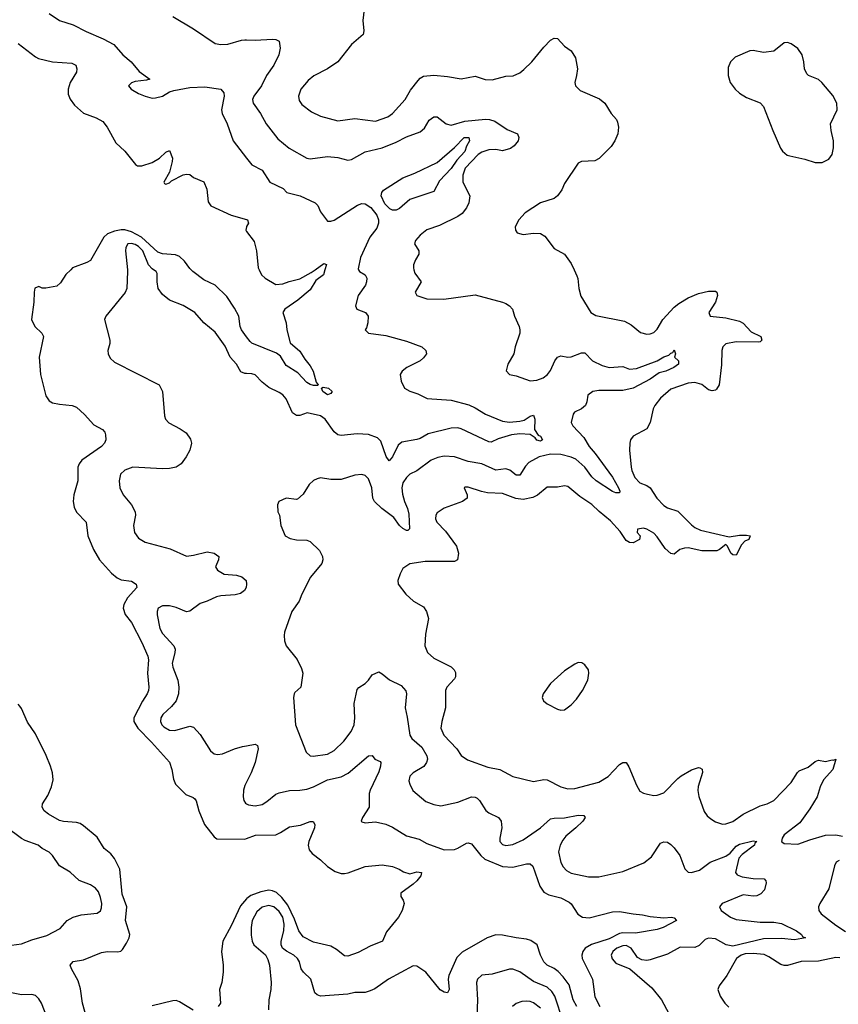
# Model space of a CAD drawing. Header units: inches. Extents: x 2001573 to 2220545, y 644482 to 846830.
# Tile 281 of 656: x 2128679 to 2133445, y 715723 to 721455. Entities that reach past the tile are written whole.
import ezdxf

# ---------------------------------------------------------------- set-up
doc = ezdxf.new("R2010")
doc.units = ezdxf.units.IN
doc.header["$MEASUREMENT"] = 0
for name, color, linetype in [('C1721', 7, 'Continuous'), ('C1722', 7, 'Continuous'), ('C1731', 7, 'Continuous'), ('C1732', 7, 'Continuous')]:
    doc.layers.add(name, color=color, linetype=linetype)

msp = doc.modelspace()

# ---------------------------------------------------------------- linework, layer by layer
at = {"layer": 'C1721', "color": 5}
for points, elevation in [([(2128976, 720000), (2128947.5, 719972.5), (2128916.2, 719923.8), (2128895.6, 719904.4), (2128830, 719893.2), (2128810, 719893.2), (2128790, 719901.2), (2128767.7, 719892.3), (2128762, 719870), (2128761.1, 719810), (2128747.4, 719710), (2128766.4, 719670), (2128808.2, 719630), (2128817.6, 719610), (2128791.8, 719490), (2128799.6, 719390), (2128830, 719265.5), (2128850, 719236.5), (2128870, 719224.4), (2128910, 719216.2), (2128984.7, 719210), (2129010, 719198.9), (2129056.1, 719156.1), (2129110, 719096), (2129160.7, 719070), (2129173.4, 719053.4), (2129178, 719038), (2129179.5, 719010), (2129172.2, 718990), (2129154, 718970), (2129040.3, 718890), (2129024, 718870), (2129017.6, 718850), (2129017.1, 718770), (2128994.4, 718690), (2128989.1, 718650), (2128996.4, 718616.4), (2129008.7, 718588.7), (2129066, 718530), (2129074.9, 718450), (2129107.8, 718370), (2129143.2, 718310), (2129212.6, 718232.6), (2129245.5, 718205.5), (2129270, 718194.7), (2129330, 718187.4), (2129357, 718170), (2129361.3, 718150), (2129306.7, 718090), (2129285.5, 718050), (2129280.9, 718030), (2129293, 717993), (2129330, 717946), (2129390.2, 717830), (2129424.6, 717750), (2129427.9, 717727.9), (2129423.5, 717650), (2129431.2, 717570), (2129429.1, 717550), (2129420.2, 717530), (2129393, 717487), (2129343.6, 717390), (2129342.4, 717370), (2129366.4, 717330), (2129445.1, 717250), (2129550, 717132), (2129565.4, 717090), (2129574, 717034), (2129584.9, 717004.9), (2129645.3, 716945.3), (2129687.8, 716927.8), (2129698.6, 716918.6), (2129706.7, 716906.7), (2129720.7, 716850), (2129755.3, 716770), (2129810, 716697.1), (2129826.4, 716686.4), (2129990, 716685.3), (2130000, 716688.9)], 220), ([(2129306.2, 720000), (2129307.2, 719990), (2129302, 719890), (2129293.5, 719866.5), (2129179.3, 719730), (2129172.4, 719710), (2129203, 719590), (2129203, 719570), (2129192.7, 719530), (2129194.4, 719510), (2129205.1, 719485.1), (2129230, 719461.6), (2129490.8, 719330), (2129510.7, 719290), (2129522, 719150), (2129527.7, 719130), (2129547.5, 719107.5), (2129613.3, 719073.3), (2129647.3, 719050), (2129673.8, 719013.8), (2129679.1, 718990), (2129668.5, 718950), (2129648.7, 718910), (2129618.4, 718870), (2129590, 718849.7), (2129550, 718841.5), (2129510, 718841.4), (2129338, 718850), (2129290, 718833.3), (2129266, 718810), (2129257.4, 718770), (2129262, 718730), (2129282, 718690), (2129328.7, 718630), (2129351.7, 718590), (2129352.9, 718570), (2129342.2, 718510), (2129347.1, 718470), (2129370, 718437.4), (2129410, 718413.6), (2129555.6, 718375.6), (2129650, 718332.7), (2129690, 718337.4), (2129770, 718357.6), (2129810.4, 718350.4), (2129837.3, 718330), (2129835.5, 718310), (2129819.1, 718270), (2129830.6, 718250), (2129870, 718228), (2129941.5, 718221.5), (2129972.4, 718212.4), (2129996.4, 718190), (2129999.6, 718170), (2129997.3, 718150), (2129988.5, 718131.5), (2129965.2, 718114.8), (2129932.7, 718107.3), (2129850, 718101.6), (2129824.3, 718095.7), (2129770, 718069.7), (2129730, 718057.2), (2129670, 718010.9), (2129650, 718008.9), (2129590, 718033.8), (2129550, 718042.9), (2129510, 718043.1), (2129484.6, 718030), (2129478.6, 718010), (2129479.7, 717990), (2129495.5, 717910), (2129510, 717882.6), (2129576.1, 717810), (2129583.6, 717790), (2129582.8, 717770), (2129565.6, 717710), (2129570, 717684.9), (2129599.7, 717610), (2129605.4, 717570), (2129602.3, 717530), (2129589.5, 717490.5), (2129563.2, 717456.8), (2129511.2, 717410), (2129500.9, 717390), (2129498.5, 717370), (2129506.5, 717350), (2129517.8, 717337.8), (2129550, 717318.6), (2129582, 717318), (2129670, 717342.4), (2129690, 717336.4), (2129730, 717293.4), (2129790, 717199.3), (2129810, 717182), (2129830, 717176.5), (2129859, 717181), (2129930, 717210.5), (2129976.1, 717223.9), (2130000, 717228.5)], 240), ([(2130000, 719395.1), (2129990, 719395.5), (2129965.8, 719405.8), (2129941, 719450), (2129904.8, 719490), (2129874.2, 719554.2), (2129817.1, 719637.1), (2129750.6, 719690.6), (2129697.6, 719750), (2129630, 719791.1), (2129550, 719823), (2129510, 719854.5), (2129485.6, 719890), (2129478.4, 719930), (2129478.4, 719978.4), (2129473.2, 719990), (2129458.3, 720000)], 240), ([(2130000, 719609.2), (2129969.1, 719650), (2129962.3, 719670), (2129954.5, 719730), (2129930, 719775.4), (2129884, 719844), (2129817.6, 719910), (2129750, 719941.5), (2129687.2, 719990), (2129676.6, 720000)], 220), ([(2129067, 715647), (2129044.1, 715730), (2129033.4, 715813.4), (2129018.9, 715858.9), (2128979.5, 715930), (2128973.2, 715950), (2128990, 715972.4), (2129050, 715982.6), (2129155.3, 716024.7), (2129189.3, 716030.7), (2129250, 716028.2), (2129266.9, 716033.1), (2129277.6, 716042.4), (2129301, 716079), (2129316.6, 716110), (2129319.9, 716130), (2129295.2, 716210), (2129303.1, 716290), (2129275.8, 716364.2), (2129262.5, 716510), (2129230, 716572.8), (2129210, 716598.4), (2129169.8, 716630), (2129130, 716696.3), (2129050, 716763), (2129030, 716776.3), (2129010, 716781.3), (2128933.5, 716786.5), (2128910, 716794), (2128846.3, 716830), (2128821.3, 716850), (2128809.7, 716870), (2128811.2, 716890), (2128841.9, 716938.1), (2128863.5, 716990), (2128873.3, 717030), (2128869.7, 717070), (2128858.9, 717110), (2128832.5, 717172.5), (2128770, 717298.4), (2128724.8, 717364.8), (2128690, 717446), (2128679.7, 717459.7), (2128670, 717469.7)], 220), ([(2130000, 717016.6), (2129990, 716997), (2129982.6, 716970), (2129979.6, 716930), (2129983.6, 716910), (2129994.3, 716894.3), (2130000, 716890.7)], 240), ([(2128630, 716068.2), (2128690, 716074.6), (2128750, 716098), (2128836.3, 716123.7), (2128914.9, 716165.1), (2128955.1, 716210), (2128990, 716230.4), (2129036.3, 716243.7), (2129130, 716252.7), (2129150, 716267.3), (2129154.9, 716285.1), (2129156.4, 716310), (2129150, 716344), (2129137.3, 716377.3), (2129119.1, 716399.1), (2129090, 716417.7), (2129024.6, 716444.6), (2128972.3, 716492.3), (2128910, 716529.4), (2128869.6, 716590), (2128850, 716608), (2128809.8, 716629.8), (2128786.6, 716650), (2128710, 716676.9), (2128688.9, 716688.9), (2128504.4, 716824.4)], 240), ([(2130000, 716337.3), (2129964.2, 716295.8), (2129910, 716179.7), (2129862.2, 716090), (2129853.1, 716030), (2129863.6, 715950), (2129863.6, 715910), (2129856.5, 715850), (2129842.4, 715810), (2129848, 715730), (2129834.8, 715710)], 220), ([(2128840.4, 715640.4), (2128806, 715730), (2128790, 715754.7), (2128770, 715774.2), (2128750, 715780.8), (2128690, 715777.2), (2128630, 715789.9)], 240), ([(2129689.1, 715689.1), (2129610, 715737.6), (2129590, 715744.2), (2129570, 715743.5), (2129450, 715713.4)], 220)]:
    msp.add_lwpolyline(points, dxfattribs=dict(at, elevation=elevation))
at = {"layer": 'C1722', "color": 5}
for points, elevation in [([(2128851.1, 721491.1), (2128910, 721450.3), (2128990, 721425.3), (2129066.6, 721386.6), (2129164.8, 721344.8), (2129226, 721310), (2129279.1, 721250), (2129328.2, 721210), (2129373.5, 721153.5), (2129436, 721110), (2129416.7, 721103.3), (2129350, 721095.4), (2129330, 721087.6), (2129312.4, 721070), (2129327.8, 721050), (2129370, 721025.9), (2129410, 721009.4), (2129450, 720999.3), (2129470, 720999.7), (2129509.3, 721010), (2129550, 721034.4), (2129576.2, 721043.8), (2129670, 721061.3), (2129756.4, 721063.6), (2129850, 721051.7), (2129866.5, 721030), (2129868.4, 721010), (2129854.2, 720930), (2129857.2, 720910), (2129886.2, 720850), (2129921.3, 720750), (2130000, 720648.9)], 240), ([(2129570, 721474.9), (2129690, 721401.6), (2129816.2, 721316.2), (2129850, 721310.3), (2129890, 721313.4), (2129970, 721336.5), (2129990, 721338.3), (2130000, 721337.9)], 260), ([(2128670, 721315.8), (2128770, 721238.7), (2128787.3, 721230), (2128870, 721210.2), (2128983.1, 721203.1), (2129005.5, 721190), (2129012, 721170), (2129010.3, 721150), (2128971.6, 721090), (2128960.9, 721050), (2128961.4, 721021.4), (2128972.1, 720992.1), (2128997, 720957), (2129050, 720910.6), (2129123.4, 720883.4), (2129162.4, 720862.4), (2129187.7, 720830), (2129238.3, 720738.3), (2129290.5, 720690), (2129353, 720613), (2129365.5, 720605.5), (2129390, 720603.6), (2129450, 720623.9), (2129492, 720650), (2129530, 720683.8), (2129550, 720693.4), (2129568.5, 720650), (2129567.2, 720630), (2129551.6, 720568.4), (2129517.3, 720510), (2129522.4, 720502.4), (2129530, 720497.3), (2129550, 720505.3), (2129562.5, 720517.5), (2129630, 720551.6), (2129650, 720557), (2129670, 720553.4), (2129690, 720536.3), (2129751.3, 720511.3), (2129768.9, 720468.9), (2129775.5, 720395.5), (2129792.1, 720372.1), (2129910, 720318.3), (2130000, 720291.4)], 220), ([(2129676.6, 720000), (2129670, 720006.2), (2129638.1, 720050), (2129610, 720077.1), (2129585.7, 720085.7), (2129510, 720091.7), (2129482.3, 720102.3), (2129387.2, 720190), (2129330, 720219.4), (2129290, 720231.1), (2129270, 720231.7), (2129230, 720223.7), (2129190.5, 720209.5), (2129168.7, 720190), (2129090, 720053.5), (2129070, 720041.1), (2128986.4, 720010), (2128976, 720000)], 220), ([(2130000, 720252), (2129998.8, 720250), (2129994.8, 720230), (2130000, 720223)], 220), ([(2129458.3, 720000), (2129450, 720005.6), (2129429, 720029), (2129395.7, 720110), (2129370, 720134.9), (2129350, 720146.6), (2129330, 720152.5), (2129308.7, 720150), (2129296.9, 720130), (2129295.3, 720110), (2129306.2, 720000)], 240)]:
    msp.add_lwpolyline(points, dxfattribs=dict(at, elevation=elevation))
at = {"layer": 'C1731', "color": 5}
for points, elevation in [([(2130455.5, 720000), (2130447, 719970), (2130403.5, 719936.5), (2130370, 719883.1), (2130297.4, 719822.6), (2130223, 719770), (2130210.7, 719750), (2130230.4, 719690.4), (2130234, 719650), (2130253.7, 719573.7), (2130310, 719524.9), (2130338.2, 719478.2), (2130370, 719439.5), (2130387.6, 719410), (2130405.5, 719345.5), (2130416, 719330), (2130414, 719326), (2130390, 719325.4), (2130370, 719331.1), (2130350, 719344), (2130299, 719399), (2130230, 719442.9), (2130196.2, 719496.2), (2130173.4, 719513.4), (2130030, 719572.8), (2130021.2, 719581.2), (2130000, 719609.2)], 220), ([(2130652, 720000), (2130656.3, 719990), (2130690.5, 719970), (2130700.3, 719950), (2130698.3, 719930), (2130691.3, 719910), (2130650.3, 719850), (2130633, 719790), (2130640.7, 719770), (2130691.3, 719751.3), (2130707.2, 719730), (2130706, 719690), (2130698.7, 719661.3), (2130691, 719650), (2130710, 719631), (2130810, 719617.1), (2130930, 719584.4), (2131021, 719550), (2131042.8, 719530), (2131046.8, 719510), (2131030, 719486), (2131010.8, 719470), (2130933, 719430), (2130904.9, 719410), (2130893.4, 719390), (2130899.1, 719350), (2130918.4, 719310), (2130950, 719292.8), (2130997.5, 719277.5), (2131050.2, 719250.2), (2131190, 719239.8), (2131293.3, 719213.3), (2131330, 719196.6), (2131390, 719158.2), (2131490, 719118.8), (2131530, 719113), (2131590, 719117.2), (2131615.5, 719124.5), (2131650, 719146.7), (2131670, 719153.7), (2131678.5, 719130), (2131676.9, 719070), (2131696.9, 719036.9), (2131710.2, 719030), (2131722, 719010), (2131710, 719002.4), (2131690, 719006.8), (2131680.8, 719020.8), (2131650, 719040.7), (2131590, 719044.8), (2131541.7, 719038.3), (2131465.4, 719014.6), (2131424.4, 718995.6), (2131410, 718997.8), (2131250, 719072.5), (2131230, 719078.3), (2131190, 719077.9), (2131056.5, 719043.5), (2131010, 719017.4), (2130990, 719011.1), (2130904, 718996), (2130882.5, 718977.5), (2130850, 718911.3), (2130830, 718887), (2130812.7, 718912.7), (2130782.2, 719002.2), (2130761.8, 719021.8), (2130710, 719040.7), (2130643.6, 719043.6), (2130550, 719035), (2130530, 719039.2), (2130510, 719055.1), (2130456.5, 719130), (2130430, 719149.8), (2130353.1, 719166.9), (2130310, 719151.6), (2130290, 719151.5), (2130267.4, 719167.4), (2130230, 719248.3), (2130210, 719271.5), (2130190, 719285.5), (2130130, 719313.7), (2130090, 719346), (2130050, 719387.1), (2130030, 719393.8), (2130000, 719395.1)], 240), ([(2130072.8, 720000), (2130087.2, 719970), (2130107, 719950), (2130170, 719914.4), (2130210, 719917.1), (2130248.2, 719931.8), (2130310, 719947.3), (2130376.3, 719983.7), (2130399, 720000)], 220), ([(2130974.3, 720000), (2130979.7, 719979.7), (2131016.3, 719930), (2130980.7, 719870), (2130991, 719850), (2131050, 719830.6), (2131147.5, 719827.5), (2131330, 719852.7), (2131490, 719810.8), (2131510, 719804), (2131530.6, 719790), (2131547.3, 719770), (2131558.8, 719730), (2131587.3, 719670), (2131590.7, 719650), (2131590.6, 719630), (2131562.8, 719550), (2131555.5, 719510), (2131520.7, 719450), (2131511.6, 719411.6), (2131531.3, 719390), (2131570, 719382), (2131650, 719352.2), (2131690, 719355.9), (2131726.3, 719370), (2131751.9, 719390), (2131770, 719412.2), (2131795.3, 719470), (2131810, 719490.5), (2131830, 719498.9), (2131870, 719491.1), (2131890, 719493.2), (2131950, 719516.5), (2131970, 719516.5), (2132014, 719470), (2132070, 719441.4), (2132110, 719431), (2132190, 719435.8), (2132230, 719419.8), (2132270, 719424.5), (2132390, 719468.9), (2132430, 719491.6), (2132458.5, 719501.5), (2132470, 719514.6), (2132482, 719518), (2132490, 719532.4), (2132496.4, 719510), (2132490.4, 719490), (2132514.8, 719470), (2132514.9, 719450), (2132486.9, 719430), (2132440.8, 719410), (2132401.2, 719398.8), (2132350, 719362.2), (2132250, 719309.9), (2132190, 719297.3), (2132050, 719296.1), (2132015.8, 719290), (2131986.7, 719270), (2131981.1, 719230), (2131972.4, 719210), (2131950.2, 719189.8), (2131909, 719171), (2131902, 719158), (2131890.3, 719110), (2131898.7, 719090), (2131963.7, 719023.7), (2131994.5, 718970), (2132030.1, 718930.1), (2132130, 718791.3), (2132165.4, 718730), (2132173.4, 718710), (2132170, 718700.9), (2132150, 718701.6), (2132130, 718709.1), (2132035.6, 718770), (2132010, 718793.3), (2131968.6, 718850), (2131915.9, 718895.9), (2131890, 718908.4), (2131830, 718924.3), (2131770, 718926.3), (2131702.3, 718910), (2131643.3, 718876.7), (2131624.3, 718855.7), (2131590, 718802.7), (2131570, 718803.5), (2131532.7, 718832.7), (2131510, 718840.5), (2131450, 718832.6), (2131370, 718869), (2131290, 718883.8), (2131210, 718909.9), (2131150, 718914.6), (2131112.9, 718907.1), (2131074.9, 718890), (2130990, 718828.6), (2130950, 718809.7), (2130930, 718789.7), (2130910, 718759.1), (2130902.7, 718730), (2130907.5, 718692.5), (2130919.3, 718650), (2130937, 718610), (2130943.9, 718576.1), (2130948, 718492), (2130937.6, 718482.4), (2130930, 718481.6), (2130910, 718492.6), (2130890, 718511.2), (2130857.9, 718557.9), (2130787.5, 718610), (2130744.8, 718650), (2130734.3, 718670), (2130728.2, 718730), (2130710, 718782.9), (2130690, 718802), (2130670, 718808.4), (2130630, 718804.5), (2130550, 718778.6), (2130490, 718778.5), (2130430, 718787.3), (2130410, 718782.9), (2130390, 718772.3), (2130364.9, 718750), (2130330, 718693.2), (2130296.3, 718663.7), (2130290, 718661.2), (2130230, 718669.5), (2130186.8, 718650), (2130179.1, 718630), (2130182, 718590), (2130190.8, 718570), (2130198.8, 718510), (2130224.9, 718450), (2130254, 718434), (2130290, 718426.7), (2130350, 718424.4), (2130370, 718417.1), (2130424.1, 718364.1), (2130441.3, 718330), (2130443.2, 718310), (2130438, 718290), (2130372, 718210), (2130320.4, 718110), (2130304.9, 718070), (2130263.8, 718010), (2130220.7, 717890), (2130218.8, 717870), (2130221, 717839), (2130230.8, 717810), (2130294, 717730), (2130318.8, 717678.8), (2130327.7, 717650), (2130315.5, 717570), (2130281.3, 717538.7), (2130275.8, 717530), (2130273.4, 717510), (2130285.3, 717350), (2130345.7, 717190), (2130369.2, 717169.2), (2130386.7, 717166.7), (2130470, 717179.7), (2130510, 717201.6), (2130565.2, 717254.8), (2130609.3, 717310.7), (2130625.6, 717350), (2130629.9, 717390), (2130625.2, 717474.8), (2130644.4, 717555.6), (2130653, 717567), (2130690, 717590.8), (2130709.6, 717610.4), (2130730, 717641), (2130770, 717658.8), (2130790, 717647.3), (2130831.4, 717611.4), (2130899.6, 717579.6), (2130927.3, 717547.3), (2130931.4, 717530), (2130923.1, 717450), (2130935.5, 717395.5), (2130949.3, 717290), (2130962, 717270), (2131020.1, 717220.1), (2131048.3, 717170), (2131052.1, 717150), (2131047.2, 717130), (2131032.4, 717107.6), (2130968.9, 717070), (2130949.5, 717050.5), (2130944.8, 717024.8), (2130950, 717004), (2130968.5, 716968.5), (2131044, 716904), (2131090, 716886.5), (2131130, 716879), (2131230, 716899), (2131308.9, 716931.1), (2131330, 716929), (2131342.3, 716922.3), (2131356.5, 716910), (2131392.2, 716852.2), (2131410, 716838), (2131466.4, 716810), (2131481.1, 716790), (2131485.8, 716750), (2131473.6, 716690), (2131474.6, 716670), (2131490, 716653.4), (2131510, 716647.3), (2131550, 716653.2), (2131610, 716679.7), (2131710.9, 716750), (2131770, 716802), (2131790, 716806.5), (2131850, 716807.9), (2131930, 716823.2), (2131962.5, 716822.5), (2131971.8, 716810), (2131956.9, 716790), (2131917.5, 716750), (2131858.4, 716701.6), (2131840.6, 716679.4), (2131824.8, 716650), (2131816.2, 716610), (2131828.7, 716548.7), (2131842.5, 716522.5), (2131861.7, 716501.7), (2131890, 716487), (2131990, 716465.4), (2132050, 716466), (2132190, 716496.5), (2132312.6, 716547.4), (2132358, 716582), (2132410, 716660.5), (2132430, 716668.4), (2132450, 716666.4), (2132470, 716654), (2132490, 716633.7), (2132523.1, 716590), (2132551.7, 716511.7), (2132570, 716493), (2132590, 716490.4), (2132636.6, 716503.4), (2132699.6, 716550), (2132790, 716584.6), (2132816.1, 716603.9), (2132850, 716643.8), (2132870, 716655.1), (2132950, 716674), (2132970, 716670.8), (2132958.5, 716661.5), (2132956.9, 716650), (2132885.1, 716594.9), (2132865.7, 716574.3), (2132846.8, 716490), (2132855.9, 716475.9), (2132885, 716465), (2132950, 716455.6), (2133012.8, 716452.8), (2133022.5, 716442.5), (2133025.2, 716430), (2133015.5, 716390), (2132993, 716367), (2132970, 716354.8), (2132950, 716352.1), (2132890, 716360.4), (2132768.4, 716310), (2132754, 716290), (2132762.6, 716270), (2132817.8, 716230), (2132850, 716216.8), (2132990, 716200.9), (2133070, 716201.5), (2133113.3, 716193.3), (2133202, 716150), (2133230.3, 716130), (2133237, 716117), (2133253, 716110), (2133190, 716097.7), (2133114.8, 716105.2), (2133010, 716104.4), (2132830, 716062.1), (2132792.3, 716070), (2132730, 716103.6), (2132690, 716109), (2132670, 716100.7), (2132634.8, 716065.2), (2132610, 716052.9), (2132524.6, 716055.4), (2132450, 716015.4), (2132350, 715981.1), (2132330, 715978.3), (2132301.3, 715981.3), (2132275.5, 715995.5), (2132239.2, 716050), (2132210, 716064.7), (2132190, 716064.2), (2132155.2, 716050), (2132131.9, 716030), (2132123, 716010), (2132127.3, 715987.3), (2132150, 715962.2), (2132230.3, 715930.3), (2132358.3, 715818.3), (2132415.9, 715750), (2132457.4, 715670)], 260), ([(2131906.6, 720000), (2131923.4, 719963.4), (2131928.5, 719948.5), (2131933.4, 719890), (2131946.6, 719846.6), (2132004.9, 719750), (2132032.9, 719732.9), (2132199.9, 719699.9), (2132239.2, 719679.2), (2132293.7, 719633.7), (2132330, 719625.3), (2132350, 719627), (2132370, 719634.4), (2132390, 719652.7), (2132423.1, 719710), (2132490, 719781.2), (2132516.9, 719803.1), (2132570, 719835.4), (2132630, 719860.9), (2132690, 719875.5), (2132730, 719874.8), (2132738, 719870), (2132742, 719850), (2132730.3, 719810), (2132690.4, 719750), (2132698.8, 719730), (2132790, 719719.4), (2132870, 719700.2), (2132890, 719689.2), (2132937.6, 719637.6), (2132993.4, 719610), (2133000.5, 719590), (2132990, 719579.5), (2132982, 719578), (2132850, 719579.2), (2132790, 719568), (2132773.4, 719550), (2132766.5, 719530), (2132765.3, 719445.3), (2132751.6, 719330), (2132736.3, 719303.7), (2132730, 719297.7), (2132710, 719293.7), (2132690, 719301), (2132650, 719331.6), (2132610, 719343.7), (2132570, 719338.9), (2132470, 719304), (2132410, 719252.6), (2132376.1, 719210), (2132366, 719190), (2132350.2, 719110), (2132330, 719073.7), (2132250.3, 719030), (2132235.8, 719010), (2132230.4, 718990), (2132228.5, 718950), (2132238.9, 718850), (2132242.3, 718830), (2132260.8, 718790), (2132290, 718759.7), (2132330, 718743.8), (2132349.1, 718729.1), (2132387.7, 718670), (2132430, 718626.7), (2132450, 718613.7), (2132510, 718594.2), (2132590, 718515.2), (2132610, 718499), (2132643, 718483), (2132810, 718444.9), (2132870, 718454.9), (2132910, 718454.9), (2132932, 718450), (2132924.7, 718430), (2132901.3, 718418.7), (2132881.2, 718398.8), (2132850, 718338), (2132830, 718340.7), (2132819.5, 718350), (2132799.3, 718390), (2132790, 718399.3), (2132753.4, 718370), (2132736.9, 718363.1), (2132650, 718362.4), (2132570, 718380.4), (2132550, 718379.5), (2132522.4, 718370), (2132490, 718343.6), (2132470, 718348), (2132437.5, 718377.5), (2132390, 718444.2), (2132370, 718465.1), (2132330, 718489.6), (2132310, 718494.2), (2132276, 718490), (2132274, 718470), (2132290.6, 718450), (2132287.7, 718430), (2132251, 718410), (2132230, 718411.2), (2132210, 718422.6), (2132175.7, 718475.7), (2132117.7, 718537.7), (2132051.9, 718591.9), (2132010, 718633.8), (2131939.7, 718679.7), (2131870, 718736.9), (2131850, 718742.4), (2131810, 718732.8), (2131750, 718733.3), (2131693.3, 718686.7), (2131665.7, 718674.3), (2131610, 718661.4), (2131567.7, 718667.7), (2131490, 718697.7), (2131401.6, 718701.6), (2131368.2, 718708.2), (2131290, 718734.5), (2131270, 718734), (2131266.8, 718730), (2131284.9, 718690), (2131284.9, 718670), (2131256.3, 718650), (2131150, 718612.4), (2131110, 718583.7), (2131101.3, 718570), (2131100.3, 718550), (2131107, 718530), (2131158, 718478), (2131221.1, 718390), (2131233.5, 718350), (2131228.4, 718311.6), (2131210, 718300.3), (2131038.6, 718301.4), (2130950, 718287.3), (2130910, 718261.2), (2130893, 718230), (2130880.5, 718190), (2130882, 718170), (2130926.8, 718110), (2130970.6, 718070), (2131030, 718037.1), (2131048, 718010), (2131059.3, 717970), (2131042, 717878), (2131038.3, 717810), (2131052.1, 717772.1), (2131090, 717737.4), (2131190, 717688.7), (2131208.7, 717670), (2131215.1, 717655.1), (2131216.9, 717630), (2131210, 717617), (2131165.3, 717570), (2131156.9, 717550), (2131158.4, 717450), (2131136.1, 717370), (2131131.4, 717330), (2131148.1, 717290), (2131223.2, 717210), (2131250, 717172.4), (2131285.5, 717145.5), (2131404.4, 717104.4), (2131473.4, 717090), (2131550, 717048.9), (2131670, 717019.6), (2131730, 717032), (2131750, 717030.3), (2131830, 716988.9), (2131870, 716977.3), (2131910, 716978.6), (2132050, 717015.9), (2132105.1, 717050), (2132170, 717118.6), (2132190, 717131.3), (2132210, 717130.3), (2132225, 717105), (2132270, 716998), (2132290, 716963.8), (2132310, 716952.2), (2132334.2, 716945.8), (2132370, 716939.5), (2132390, 716941.3), (2132430, 716954), (2132510, 717037.8), (2132530, 717053.4), (2132590, 717088.7), (2132630, 717101.6), (2132639.5, 717099.5), (2132652.1, 717092.1), (2132653.4, 717073.4), (2132628.3, 716991.7), (2132627.1, 716967.1), (2132633.7, 716933.7), (2132664.8, 716844.8), (2132680.6, 716820.6), (2132702.9, 716802.9), (2132730, 716786), (2132770, 716772.4), (2132790, 716773.7), (2132830, 716788), (2132890.6, 716829.4), (2132990, 716878), (2133030.3, 716890.3), (2133069.7, 716910), (2133170, 717013.8), (2133206.8, 717073.2), (2133217.1, 717082.9), (2133270, 717104.1), (2133310, 717136), (2133330, 717145.3), (2133370, 717136.5), (2133410, 717146), (2133416.5, 717143.5), (2133430, 717150.7), (2133412.2, 717090), (2133358.3, 717030), (2133339.2, 716990), (2133321.4, 716930), (2133279, 716861), (2133220.3, 716779.7), (2133130.4, 716710), (2133117.1, 716690), (2133114.8, 716670), (2133130, 716659.1), (2133210, 716654.9), (2133279, 716681), (2133370, 716707.1), (2133430, 716710.2), (2133470, 716701.8)], 280), ([(2130000, 717228.5), (2130050, 717238), (2130062.8, 717230), (2130068, 717210), (2130048.8, 717130), (2130027.2, 717070), (2130000, 717016.6)], 240), ([(2130000, 716890.7), (2130010, 716884.4), (2130050, 716878.8), (2130090, 716887.1), (2130117.1, 716902.9), (2130170, 716945.8), (2130190, 716955), (2130250, 716968.4), (2130310, 716969.2), (2130350, 716975), (2130390, 716989.4), (2130470, 717030.1), (2130550, 717047.9), (2130590.9, 717069.1), (2130710, 717170.4), (2130730, 717170.8), (2130747.3, 717150), (2130776.7, 717136.7), (2130782, 717130), (2130780.3, 717110), (2130770, 717077), (2130718.5, 716970), (2130714, 716950), (2130712.7, 716870), (2130674.8, 716810), (2130667.3, 716790), (2130670, 716784.7), (2130690, 716778.8), (2130750, 716786), (2130810, 716771.8), (2130850, 716754), (2130930, 716703.6), (2131005, 716685), (2131050, 716659.1), (2131150, 716622), (2131210, 716625.2), (2131230, 716631.5), (2131279.6, 716660.4), (2131290, 716663.6), (2131310, 716658), (2131363.2, 716590), (2131387.8, 716567.8), (2131490, 716526.2), (2131550, 716520.8), (2131630, 716540.2), (2131650, 716540.9), (2131667, 716527), (2131706.9, 716410), (2131730, 716375.3), (2131759.7, 716359.7), (2131830, 716343), (2131877.9, 716317.9), (2131890, 716307.8), (2131928.5, 716248.5), (2131956.3, 716230), (2131993.6, 716226.4), (2132130, 716261.3), (2132170, 716263.6), (2132250, 716248.9), (2132304.8, 716244.8), (2132350, 716233.4), (2132430, 716226), (2132474, 716230), (2132490, 716226), (2132502.8, 716210), (2132425.5, 716170), (2132390, 716158.8), (2132263.2, 716136.8), (2132190, 716139.4), (2132170, 716135.3), (2132110, 716104.9), (2132008.1, 716071.9), (2131971.1, 716050), (2131957, 716030), (2131952.1, 716010), (2131954.3, 715990), (2132013.8, 715870), (2132026.4, 715766.4), (2132055.8, 715710)], 240), ([(2130000, 716688.9), (2130052.2, 716707.8), (2130169.9, 716710.1), (2130197.7, 716722.3), (2130250, 716755.6), (2130314.1, 716765.9), (2130370, 716787.2), (2130386.6, 716786.6), (2130397.8, 716770), (2130395.5, 716750), (2130362.3, 716670), (2130358.4, 716650), (2130363.1, 716623.1), (2130381.1, 716601.1), (2130430, 716564), (2130470, 716526), (2130515.8, 716495.8), (2130550, 716484.9), (2130570, 716484), (2130591.7, 716488.3), (2130690, 716526), (2130790, 716535.3), (2130850, 716524.4), (2130887.3, 716510), (2130913.3, 716493.3), (2130950, 716482.8), (2130990, 716494.6), (2131017.3, 716490), (2131013.4, 716470), (2130990, 716442), (2130970, 716422), (2130898, 716370), (2130898, 716350), (2130912, 716330), (2130918, 716310), (2130904.7, 716270), (2130884.7, 716230), (2130814.4, 716145.6), (2130790.7, 716090), (2130718.4, 716061.6), (2130650, 716024.4), (2130590, 716003.5), (2130570, 716004.7), (2130522.5, 716042.5), (2130490, 716061.4), (2130390, 716085.7), (2130330, 716116.8), (2130303.4, 716150), (2130278.8, 716218.8), (2130240, 716300), (2130205, 716345), (2130173.3, 716373.3), (2130150, 716384.3), (2130130, 716387.4), (2130082.8, 716377.2), (2130024, 716356), (2130001.2, 716338.8), (2130000, 716337.3)], 220), ([(2133450, 716560.3), (2133433.1, 716550), (2133422.8, 716530), (2133390, 716395.3), (2133338, 716310), (2133330.4, 716290), (2133332.4, 716270), (2133344.4, 716250), (2133430, 716183.6), (2133486.6, 716146.6)], 280), ([(2131923.4, 715710), (2131902, 715750), (2131877.3, 715837.3), (2131843.3, 715883.3), (2131813.5, 715913.5), (2131790.9, 715930.9), (2131750.4, 715950.4), (2131730.8, 715970), (2131710.6, 716010), (2131691.8, 716070), (2131655.3, 716095.3), (2131630, 716103.1), (2131570, 716109.8), (2131490, 716125.8), (2131450, 716126.8), (2131401.1, 716110), (2131254.4, 716025.6), (2131223.8, 715996.2), (2131176.8, 715890), (2131173.1, 715870), (2131179.6, 715810), (2131170, 715789.6), (2131150, 715793), (2131127.6, 715807.6), (2131042.4, 715910), (2130990, 715944.4), (2130970, 715947.2), (2130825.5, 715870), (2130747.1, 715812.9), (2130719.5, 715800.5), (2130690, 715791.9), (2130630, 715792.2), (2130590, 715782.8), (2130430, 715769.9), (2130410, 715778), (2130398, 715790), (2130373.7, 715870), (2130331.6, 715910), (2130316.9, 715930), (2130307.6, 715970), (2130296.3, 715990), (2130274, 716010), (2130231.6, 716031.6), (2130209.6, 716050), (2130201.7, 716070), (2130200.3, 716090), (2130216.9, 716150), (2130218.7, 716190), (2130209.9, 716230), (2130190, 716262.6), (2130158.2, 716290), (2130130, 716298.9), (2130090, 716287.9), (2130059.1, 716260.9), (2130032.7, 716210), (2130026.3, 716170), (2130026.3, 716126.3), (2130031.5, 716090), (2130042.3, 716070), (2130110.2, 716010.2), (2130124.1, 715984.1), (2130133.1, 715950), (2130142, 715850), (2130140.9, 715810), (2130128.9, 715750), (2130127.9, 715690)], 240), ([(2133453.4, 715993.4), (2133430, 715996), (2133330, 715974.1), (2133228.3, 715971.7), (2133150, 715948.4), (2133130, 715948.3), (2133110, 715954.5), (2133040.1, 716000.1), (2133012.6, 716012.6), (2132950, 716019.7), (2132903.5, 716016.5), (2132878.6, 716010), (2132852.5, 715990), (2132796.5, 715890), (2132750.4, 715830), (2132743.8, 715810), (2132756.9, 715770), (2132783.6, 715730), (2132806.8, 715706.8)], 280), ([(2131843.5, 715623.5), (2131793.6, 715770), (2131777.3, 715797.3), (2131750, 715822.1), (2131670, 715855.5), (2131590, 715911.8), (2131550, 715927.8), (2131530, 715927.8), (2131430, 715898.2), (2131370, 715892.4), (2131343.2, 715870), (2131337.6, 715850), (2131345, 715750), (2131340.1, 715650)], 260), ([(2131710, 715700.3), (2131670, 715731.4), (2131650, 715738.9), (2131630, 715742.2), (2131601.3, 715738.7), (2131570, 715727.2), (2131548.8, 715711.2)], 280)]:
    msp.add_lwpolyline(points, dxfattribs=dict(at, elevation=elevation))
for points, elevation in [([(2130470, 719272), (2130444.5, 719290), (2130435.3, 719310), (2130444.8, 719315.2), (2130477.3, 719310), (2130497.1, 719290), (2130490, 719279.3)], 220), ([(2131930, 717712.6), (2131910, 717704.2), (2131850, 717664.7), (2131769.4, 717590.6), (2131727, 717530), (2131721.3, 717510), (2131728.4, 717490), (2131750, 717472.2), (2131810, 717440.9), (2131830, 717434.6), (2131850, 717438.3), (2131890, 717467.4), (2131919.7, 717500.3), (2131956, 717550), (2131986.3, 717610), (2131993.3, 717650), (2131989.6, 717670), (2131970, 717699.5), (2131950.9, 717710.9)], 320)]:
    msp.add_lwpolyline(points, close=True, dxfattribs=dict(at, elevation=elevation))
at = {"layer": 'C1732', "color": 5}
for points, elevation in [([(2130688, 721550), (2130676.3, 721450), (2130682, 721390), (2130678, 721370), (2130610, 721311.6), (2130530, 721209.7), (2130471.1, 721168.9), (2130391.7, 721128.3), (2130358.3, 721101.7), (2130314.7, 721050), (2130302.4, 721010), (2130305.6, 720985.6), (2130321.1, 720961.1), (2130378, 720918), (2130430, 720893.8), (2130530, 720867.4), (2130630, 720879.2), (2130750, 720865.4), (2130822.9, 720890), (2130848.3, 720910), (2130923.1, 720990), (2130954.2, 721045.8), (2130998.2, 721101.8), (2131010, 721115.3), (2131030, 721126.3), (2131090, 721131.5), (2131170, 721124.2), (2131250, 721110.3), (2131330, 721126.7), (2131388, 721108), (2131430, 721104.9), (2131510, 721126.5), (2131551.6, 721128.4), (2131590, 721145.7), (2131614.7, 721165.3), (2131660.5, 721210), (2131730, 721294.9), (2131770, 721336.3), (2131790, 721347.3), (2131810, 721346.8), (2131850, 721300.7), (2131890, 721274.8), (2131914, 721234), (2131925.7, 721170), (2131921.3, 721130), (2131910.6, 721090), (2131914, 721070), (2131942.3, 721042.3), (2132054.7, 720994.7), (2132084.9, 720970), (2132121.6, 720910), (2132153.5, 720873.5), (2132159.7, 720859.7), (2132164.6, 720830), (2132160.3, 720790), (2132143.1, 720750), (2132122, 720718), (2132053.3, 720646.7), (2132026.9, 720633.1), (2131950.4, 720629.6), (2131930, 720619.3), (2131850, 720502), (2131834.7, 720465.3), (2131810, 720429.4), (2131790, 720414.5), (2131710.3, 720389.7), (2131622, 720330), (2131585.5, 720290), (2131564, 720250), (2131566, 720230), (2131574.8, 720214.8), (2131610, 720204.4), (2131670, 720212.2), (2131710, 720210.4), (2131735.6, 720195.6), (2131790, 720123.6), (2131850.6, 720090), (2131890, 720036), (2131906.6, 720000)], 280), ([(2130000, 721337.9), (2130050, 721335.8), (2130150, 721342), (2130170, 721340.7), (2130190, 721330.8), (2130195.5, 721290), (2130187.7, 721250), (2130157.6, 721190), (2130115.3, 721130), (2130087, 721070), (2130041.7, 721010), (2130034, 720990), (2130037.6, 720970), (2130081.6, 720910), (2130114.3, 720850), (2130182, 720762), (2130246.8, 720706.8), (2130349.5, 720649.5), (2130370, 720645.8), (2130470, 720659.5), (2130530, 720653.8), (2130590, 720638.2), (2130610, 720641.4), (2130690, 720686.2), (2130789.8, 720710.2), (2130870, 720742.3), (2130930, 720774.3), (2131010, 720802.4), (2131035.5, 720824.5), (2131062.6, 720870), (2131090, 720890.3), (2131110.2, 720890.2), (2131162.4, 720850), (2131190, 720842), (2131270, 720865.5), (2131390, 720876.9), (2131414.3, 720874.3), (2131445.5, 720865.5), (2131516.5, 720816.5), (2131577.1, 720790), (2131585.3, 720770), (2131580.3, 720750), (2131558.2, 720721.8), (2131535.5, 720704.5), (2131490, 720692.8), (2131450, 720699.3), (2131410, 720697.5), (2131370, 720684.1), (2131348.8, 720670), (2131272.4, 720590), (2131258.6, 720550), (2131258, 720510), (2131299.1, 720430), (2131293.8, 720390), (2131279.8, 720360.2), (2131253.9, 720326.1), (2131230, 720309.7), (2131122, 720258), (2131050, 720231.6), (2131010, 720200.7), (2130983, 720170), (2130978, 720150), (2131002.4, 720110), (2131003.1, 720090), (2130982.8, 720057.2), (2130972.2, 720027.8), (2130971.6, 720010), (2130974.3, 720000)], 260), ([(2130000, 720648.9), (2130030, 720610.3), (2130090, 720578.7), (2130134.9, 720510), (2130212.1, 720472.1), (2130234.8, 720450), (2130310.8, 720430), (2130398.8, 720390), (2130414, 720374), (2130430, 720336), (2130470, 720282.8), (2130490, 720282.4), (2130510, 720288.9), (2130645.1, 720374.9), (2130670, 720386), (2130690, 720383.8), (2130722.2, 720362.2), (2130758.3, 720318.3), (2130767.9, 720290), (2130768.3, 720270), (2130758.2, 720241.8), (2130717.8, 720190), (2130662.2, 720070), (2130650, 720004.7), (2130652, 720000)], 240), ([(2130000, 720291.4), (2130004.7, 720290), (2130011, 720270), (2130000, 720252)], 220), ([(2130000, 720223), (2130044, 720164), (2130058, 720110), (2130068, 720010), (2130072.8, 720000)], 220), ([(2130399, 720000), (2130450, 720036.5), (2130464, 720030), (2130455.5, 720000)], 220)]:
    msp.add_lwpolyline(points, dxfattribs=dict(at, elevation=elevation))
for points, elevation in [([(2133150, 721321.8), (2133130, 721320.3), (2133068.7, 721271.3), (2133010, 721264.1), (2132950, 721276.5), (2132930, 721274.4), (2132843.5, 721236.5), (2132818, 721210), (2132803.9, 721176.1), (2132802.8, 721130), (2132814.9, 721090), (2132844.9, 721050), (2132870, 721027.9), (2132910, 721003.2), (2132990, 720971.8), (2133010, 720950.4), (2133063.6, 720810), (2133107.6, 720707.6), (2133120.3, 720690), (2133147.5, 720667.5), (2133162.6, 720662.6), (2133250, 720643.2), (2133310, 720623.8), (2133350, 720623.2), (2133390, 720643.6), (2133409.8, 720670.2), (2133416.1, 720710), (2133416, 720750), (2133402.4, 720810), (2133398.7, 720850), (2133437.8, 720930), (2133436.4, 720970), (2133413.3, 721013.3), (2133349.8, 721089.8), (2133330, 721106.3), (2133271, 721131), (2133260.9, 721140.9), (2133248.7, 721168.7), (2133244.8, 721210), (2133233.6, 721250), (2133210, 721287.2), (2133170, 721315.2)], 320), ([(2130870, 720345.7), (2130850, 720346.3), (2130834.1, 720354.1), (2130804.1, 720384.1), (2130783.9, 720430), (2130788, 720450), (2130797.1, 720462.9), (2130910, 720535.1), (2130978.9, 720561.1), (2131110, 720624.3), (2131210, 720711.7), (2131265.8, 720770), (2131293, 720770), (2131297.2, 720750), (2131280.3, 720719.7), (2131270, 720688.4), (2131223.4, 720636.6), (2131190.2, 720589.8), (2131123, 720517), (2131090, 720454.5), (2130950, 720407.9), (2130890, 720355.5)], 240)]:
    msp.add_lwpolyline(points, close=True, dxfattribs=dict(at, elevation=elevation))

doc.saveas('drawing.dxf')
